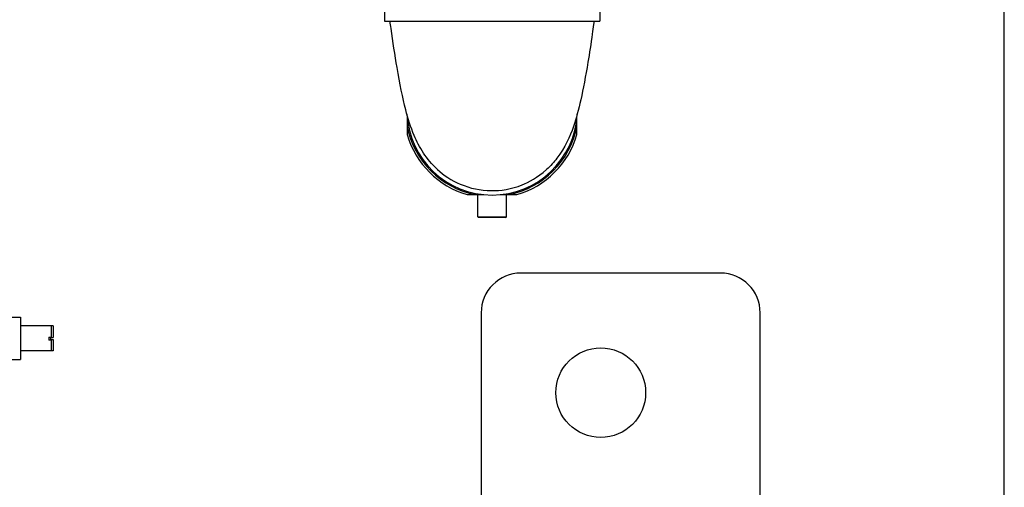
# Model space of a CAD drawing. Header units: inches. Extents: x 18 to 846, y -67 to 561.
# Tile 263 of 656: x 307 to 332, y 120 to 132. Entities that reach past the tile are written whole.
import ezdxf

# ---------------------------------------------------------------- set-up
doc = ezdxf.new("R2010")
doc.units = ezdxf.units.IN
doc.header["$LTSCALE"] = 24
doc.header["$MEASUREMENT"] = 0
doc.layers.add('Visible (ANSI)', color=7, linetype='Continuous', lineweight=30)

msp = doc.modelspace()

# ---------------------------------------------------------------- linework, layer by layer
at = {"layer": 'Visible (ANSI)'}
for p, q in [((331.67843, 103.05236), (331.67843, 256.91786)), ((316.12643, 132.69061), (316.12643, 131.61061)), ((321.52643, 132.69061), (321.52643, 131.61061)), ((316.12643, 131.61061), (321.52643, 131.61061)), ((316.69622, 129.1861), (316.69622, 128.97694)), ((320.95663, 128.97694), (320.95663, 129.1861)), ((318.41276, 127.26041), (318.62192, 127.26041)), ((318.46693, 126.70541), (318.46693, 127.26041)), ((319.03094, 127.26041), (319.2401, 127.26041)), ((319.18593, 126.70541), (319.18593, 127.26041)), ((318.46693, 126.70541), (319.18593, 126.70541)), ((318.48693, 126.68541), (318.46693, 126.70541)), ((319.16593, 126.68541), (318.48693, 126.68541)), ((319.16593, 126.68541), (319.18593, 126.70541)), ((324.55343, 125.29286), (319.55343, 125.29286)), ((318.55343, 124.29286), (318.55343, 116.29286)), ((325.55343, 118.66786), (325.55343, 124.29286)), ((306.44899, 124.18285), (306.99399, 124.18285)), ((306.99399, 124.18285), (306.99399, 123.12785)), ((307.76599, 123.96785), (306.99399, 123.96785)), ((307.81341, 123.96785), (307.76599, 123.96785)), ((307.76599, 123.96785), (307.76599, 123.689)), ((307.81341, 123.96785), (307.81341, 123.67843)), ((307.70299, 123.689), (307.70299, 123.61089)), ((307.70299, 123.689), (307.76599, 123.689)), ((307.70299, 123.62171), (307.76599, 123.62171)), ((307.76599, 123.61089), (307.70299, 123.61089)), ((307.75041, 123.67843), (307.75041, 123.62171)), ((307.75041, 123.67843), (307.81341, 123.67843)), ((307.75041, 123.62629), (307.81341, 123.62629)), ((307.76599, 123.62171), (307.76599, 123.61089)), ((307.81341, 123.61545), (307.76599, 123.61545)), ((307.76599, 123.61089), (307.76599, 123.34285)), ((307.81341, 123.62629), (307.81341, 123.61545)), ((307.81341, 123.61545), (307.81341, 123.34285)), ((307.76599, 123.34285), (306.99399, 123.34285)), ((307.81341, 123.34285), (307.76599, 123.34285)), ((306.44899, 123.12785), (306.99399, 123.12785))]:
    msp.add_line(p, q, dxfattribs=at)
msp.add_circle((321.55343, 122.29286), 1.125, dxfattribs=at)
for centre, radius, start, end in [((318.82643, 129.39061), 2.14, 182.95441, 357.094753), ((318.82643, 129.39061), 2.17, 190.9897, 259.0103), ((318.82643, 129.39061), 2.17, 280.9897, 349.0103), ((318.82643, 129.39061), 2.22, 196.351633, 253.648367), ((318.82643, 129.39061), 2.22, 286.351633, 343.648367), ((319.55343, 124.29286), 1, 90, 180), ((324.55343, 124.29286), 1, 0, 90)]:
    msp.add_arc(centre, radius, start, end, dxfattribs=at)
for points, knots in [([(317.45739, 127.89159), (317.31605, 128.02059), (317.19961, 128.16269), (317.00626, 128.45253), (316.93202, 128.60013), (316.78339, 128.95118), (316.72064, 129.15509), (316.58367, 129.68802), (316.51118, 130.05162), (316.38998, 130.76138), (316.33906, 131.09589), (316.28309, 131.49083), (316.27471, 131.55068), (316.26643, 131.61061)], [0, 0, 0, 0, 1.63371002, 1.63371002, 3.41933342, 3.41933342, 6.0199368, 6.0199368, 9.3583932, 9.3583932, 11.95624027, 11.95624027, 12.4187414, 12.4187414, 12.4187414, 12.4187414]), ([(321.38643, 131.61061), (321.38271, 131.58369), (321.37897, 131.55678), (321.36393, 131.44922), (321.35249, 131.36874), (321.30595, 131.04748), (321.2693, 130.80828), (321.17484, 130.23834), (321.11449, 129.91583), (320.99615, 129.39071), (320.93855, 129.17473), (320.7784, 128.71068), (320.66454, 128.4471), (320.37923, 128.0768), (320.29265, 127.98058), (320.19445, 127.89088)], [0, 0, 0, 0, 0.20783712, 0.20783712, 0.83153962, 0.83153962, 2.71016792, 2.71016792, 5.51692955, 5.51692955, 8.05837764, 8.05837764, 11.28429361, 11.28429361, 12.42057627, 12.42057627, 12.42057627, 12.42057627]), ([(317.45739, 127.89159), (317.61776, 127.74519), (317.80953, 127.61721), (318.27596, 127.41837), (318.53715, 127.36412), (319.04082, 127.35804), (319.30787, 127.39676), (319.74381, 127.57155), (319.97018, 127.68596), (320.19445, 127.89088)], [31.59218549, 31.59218549, 31.59218549, 31.59218549, 33.46013828, 33.46013828, 35.53181226, 35.53181226, 37.40984165, 37.40984165, 38.53203364, 38.53203364, 38.53203364, 38.53203364])]:
    msp.add_open_spline(points, degree=3, knots=knots, dxfattribs=at)
for points, weights in [([(316.69622, 128.97694), (316.69622, 128.87248), (316.69622, 128.76561)], [1, 1.0185778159, 1.03509656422]), ([(320.95663, 128.76561), (320.95663, 128.87248), (320.95663, 128.97694)], [1.03509656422, 1.0185778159, 1]), ([(318.20143, 127.26041), (318.3083, 127.26041), (318.41276, 127.26041)], [1.03509656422, 1.0185778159, 1]), ([(319.2401, 127.26041), (319.34456, 127.26041), (319.45143, 127.26041)], [1, 1.0185778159, 1.03509656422])]:
    msp.add_rational_spline(points, weights, degree=2, dxfattribs=at)

doc.saveas('drawing.dxf')
